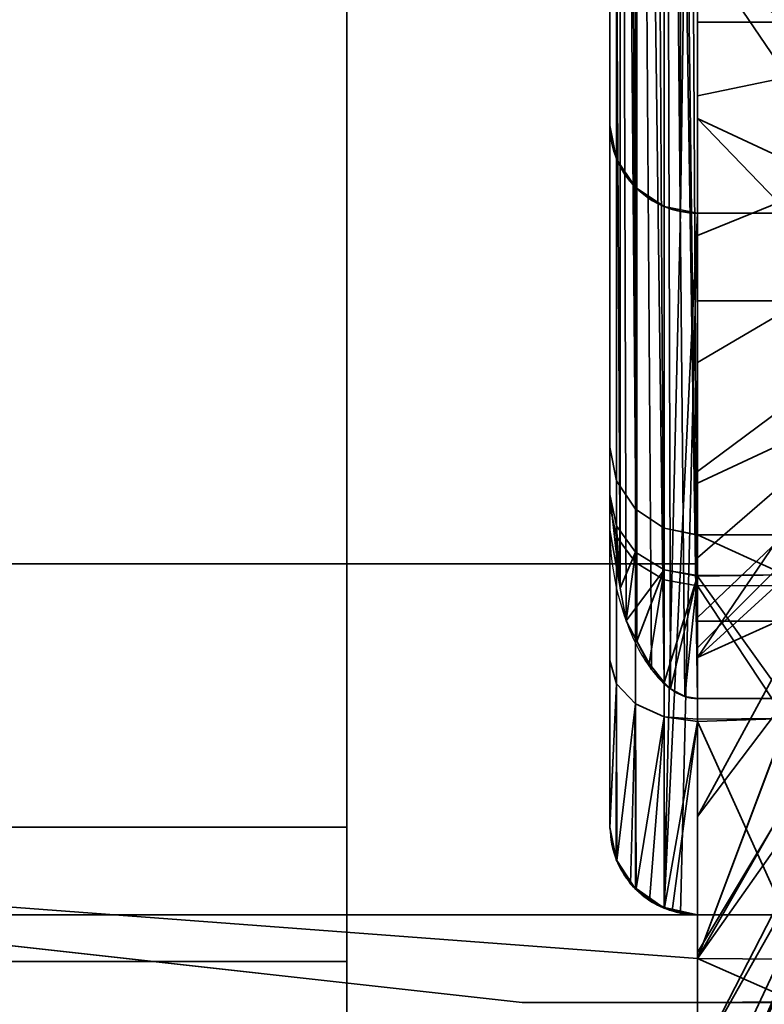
# Model space of a CAD drawing. Header units: millimetres. Extents: x -503 to 6703, y -110 to 193.
# Tile 975 of 1056: x 4033.14 to 4037.38, y -25.01 to -19.4. Entities that reach past the tile are written whole.
import ezdxf

# ---------------------------------------------------------------- set-up
doc = ezdxf.new("R2010")
doc.units = ezdxf.units.MM
doc.layers.add('152', color=7, linetype='Continuous', true_color=0xffffff)

# ---------------------------------------------------------------- blocks, each defined once
blk = doc.blocks.new('UG_SURFACE_306')
at = {"layer": '152', "color": 252, "linetype": 'Continuous', "lineweight": 35}
for points in [[(4037.0002, -24.75, 1091.75), (4037.0002, -9, 1091.75), (4037.0002, -17, 1067), (4037.0002, -24.5, 1067)], [(4037.0002, -16.0274, 1186.8235), (4037.0002, -15.1958, 1188.2639), (4037.0002, -9, 1192), (4037.0002, -22.5, 1147.5)], [(4037.0002, -9, 1192), (4037.0002, -14, 1144.0001), (4037.0002, -22.5, 1144.0001), (4037.0002, -22.5, 1147.5)], [(4037.0002, -9, 1091.75), (4037.0002, -22.5, 1116.5), (4037.0002, -22.5, 1120), (4037.0002, -14, 1120)], [(4037.0002, -9, 1091.75), (4037.0002, -24.75, 1091.75), (4037.0002, -24.75, 1116.5), (4037.0002, -22.5, 1116.5)], [(4027.5555, -22.5, 1120), (4037.0002, -14, 1120), (4037.0002, -22.5, 1120)], [(4037.0002, -14, 1144.0001), (4027.5555, -22.5, 1144.0001), (4037.0002, -22.5, 1144.0001)], [(4027.5555, -22.5, 1144.0001), (4037.0002, -14, 1144.0001), (4037.0002, -14, 1120), (4027.5555, -22.5, 1120)], [(4037.0002, -17.3731, 1185.8459), (4037.0002, -16.0274, 1186.8235), (4037.0002, -22.5, 1147.5)], [(4037.0002, -24.5, 1036.9999), (4017.0002, -24.5, 1036.9999), (4017.0002, -17, 1036.9999), (4037.0002, -17, 1036.9999)], [(4037.0002, -17, 1067), (4017.0002, -17, 1067), (4017.0002, -24.5, 1067), (4037.0002, -24.5, 1067)], [(4037.0002, -24.5, 1036.9999), (4037.0002, -17, 1036.9999), (4037.0002, -19.9604, 1016.8908), (4037.0002, -22.0396, 1016.8908)], [(4037.0002, -17, 1036.9999), (4037.0002, -18.0611, 1016.0451), (4037.0002, -19.9604, 1016.8908)], [(4038.0015, -19.4189, 1009.8238), (4038.0015, -18.9564, 1010.1599), (4037.0002, -17.2843, 1008.6544), (4037.0002, -18.9663, 1007.4322)], [(4037.0002, -19, 1185.5), (4037.0002, -17.3731, 1185.8459), (4037.0002, -22.5, 1147.5)], [(4037.0002, -18.0611, 1016.0451), (4038.0015, -19.3836, 1014.2248), (4038.0015, -19.9059, 1014.4573)], [(4038.0015, -19.9059, 1014.4573), (4038.0015, -20.4282, 1014.6899), (4037.0002, -19.9604, 1016.8908), (4037.0002, -18.0611, 1016.0451)], [(4038.4998, -18.4802, 981.9454), (4038.4998, -19.5198, 981.9454), (4037.0002, -19.8316, 983.4126), (4037.0002, -18.1684, 983.4126)], [(4038.4998, -18.4802, 1191.9453), (4038.4998, -19.5198, 1191.9453), (4037.0002, -19.8316, 1193.4125), (4037.0002, -18.1684, 1193.4125)], [(4037.0002, -21, 1007), (4037.0002, -18.9663, 1007.4322), (4037.0002, -18.1684, 983.4126), (4037.0002, -19.8316, 983.4126)], [(4037.0002, -18.1684, 1193.4125), (4037.0002, -19.8316, 1193.4125), (4037.0002, -22.8268, 1201.2388), (4037.0002, -19, 1202)], [(4037.0002, -18.9663, 1007.4322), (4038.0015, -19.8815, 1009.4877), (4038.0015, -19.4189, 1009.8238)], [(4037.0002, -18.9663, 1007.4322), (4037.0002, -21, 1007), (4038.0015, -21, 1009.25), (4038.0015, -20.4407, 1009.3689)], [(4038.0015, -20.4407, 1009.3689), (4038.0015, -19.8815, 1009.4877), (4037.0002, -18.9663, 1007.4322)], [(4037.0002, -22.8268, 1201.2388), (4040, -22.8268, 1201.2388), (4040, -19, 1202), (4037.0002, -19, 1202)], [(4037.0002, -19, 967), (4040, -19, 967), (4040, -22.8268, 967.7612), (4037.0002, -22.8268, 967.7612)], [(4038.4998, -20.0168, 977.2161), (4038.4998, -19, 977), (4037.0002, -19, 975.5), (4037.0002, -20.6269, 975.8458)], [(4038.4998, -20.0168, 1187.2162), (4038.4998, -19, 1187), (4037.0002, -19, 1185.5), (4037.0002, -20.6269, 1185.8459)], [(4037.0002, -19, 975.5), (4037.0002, -19, 967), (4037.0002, -22.8268, 967.7612)], [(4037.0002, -22.8268, 967.7612), (4037.0002, -24.75, 969.0462), (4037.0002, -20.6269, 975.8458), (4037.0002, -19, 975.5)], [(4037.0002, -22.5, 1147.5), (4037.0002, -24.75, 1147.5), (4037.0002, -20.6269, 1185.8459), (4037.0002, -19, 1185.5)], [(4038.4998, -19.5198, 981.9454), (4038.4998, -20.4695, 981.5226), (4037.0002, -21.3511, 982.7361), (4037.0002, -19.8316, 983.4126)], [(4038.4998, -19.5198, 1191.9453), (4038.4998, -20.4695, 1191.5226), (4037.0002, -21.3511, 1192.736), (4037.0002, -19.8316, 1193.4125)], [(4037.0002, -23.0337, 1007.4322), (4037.0002, -19.8316, 983.4126), (4037.0002, -21.3511, 982.7361)], [(4037.0002, -19.8316, 983.4126), (4037.0002, -23.0337, 1007.4322), (4037.0002, -21, 1007)], [(4037.0002, -19.8316, 1193.4125), (4037.0002, -21.3511, 1192.736), (4037.0002, -24.75, 1199.9538), (4037.0002, -22.8268, 1201.2388)], [(4037.0002, -19.9604, 1016.8908), (4038.0015, -20.4282, 1014.6899), (4038.0015, -21, 1014.6899)], [(4038.0015, -21, 1014.6899), (4038.0015, -21.5718, 1014.6899), (4037.0002, -22.0396, 1016.8908), (4037.0002, -19.9604, 1016.8908)], [(4038.4998, -20.8579, 977.8272), (4038.4998, -20.0168, 977.2161), (4037.0002, -20.6269, 975.8458), (4037.0002, -21.9726, 976.8234)], [(4038.4998, -20.8579, 1187.8272), (4038.4998, -20.0168, 1187.2162), (4037.0002, -20.6269, 1185.8459), (4037.0002, -21.9726, 1186.8235)], [(4038.4998, -20.4695, 981.5226), (4038.4998, -21.1651, 980.75), (4037.0002, -22.4641, 981.5), (4037.0002, -21.3511, 982.7361)], [(4038.4998, -20.4695, 1191.5226), (4038.4998, -21.1651, 1190.75), (4037.0002, -22.4641, 1191.4999), (4037.0002, -21.3511, 1192.736)], [(4037.0002, -24.75, 969.0462), (4037.0002, -21.9726, 976.8234), (4037.0002, -20.6269, 975.8458)], [(4037.0002, -24.75, 1147.5), (4037.0002, -21.9726, 1186.8235), (4037.0002, -20.6269, 1185.8459)], [(4038.4998, -21.3776, 978.7275), (4038.4998, -20.8579, 977.8272), (4037.0002, -21.9726, 976.8234), (4037.0002, -22.8042, 978.2639)], [(4038.4998, -21.3776, 1188.7275), (4038.4998, -20.8579, 1187.8272), (4037.0002, -21.9726, 1186.8235), (4037.0002, -22.8042, 1188.2639)], [(4038.0015, -21.5593, 1009.3689), (4038.0015, -21, 1009.25), (4037.0002, -21, 1007), (4037.0002, -23.0337, 1007.4322)], [(4038.4998, -21.1651, 980.75), (4038.4998, -21.4863, 979.7613), (4037.0002, -22.9781, 979.9181), (4037.0002, -22.4641, 981.5)], [(4038.4998, -21.1651, 1190.75), (4038.4998, -21.4863, 1189.7613), (4037.0002, -22.9781, 1189.9182), (4037.0002, -22.4641, 1191.4999)], [(4037.0002, -21.3511, 982.7361), (4037.0002, -22.4641, 981.5), (4037.0002, -23.0337, 1007.4322)], [(4037.0002, -24.75, 1199.9538), (4037.0002, -21.3511, 1192.736), (4037.0002, -22.4641, 1191.4999)], [(4038.4998, -21.4863, 979.7613), (4038.4998, -21.3776, 978.7275), (4037.0002, -22.8042, 978.2639), (4037.0002, -22.9781, 979.9181)], [(4038.4998, -21.4863, 1189.7613), (4038.4998, -21.3776, 1188.7275), (4037.0002, -22.8042, 1188.2639), (4037.0002, -22.9781, 1189.9182)], [(4037.0002, -23.0337, 1007.4322), (4038.0015, -22.1185, 1009.4877), (4038.0015, -21.5593, 1009.3689)], [(4037.0002, -23.9389, 1016.0451), (4037.0002, -22.0396, 1016.8908), (4038.0015, -21.5718, 1014.6899), (4038.0015, -22.0941, 1014.4573)], [(4037.0002, -22.8042, 978.2639), (4037.0002, -21.9726, 976.8234), (4037.0002, -24.75, 969.0462)], [(4037.0002, -24.75, 1147.5), (4037.0002, -22.8042, 1188.2639), (4037.0002, -21.9726, 1186.8235)], [(4037.0002, -22.0396, 1016.8908), (4037.0002, -23.9389, 1016.0451), (4037.0002, -24.5, 1036.9999)], [(4038.0015, -22.0941, 1014.4573), (4038.0015, -22.6164, 1014.2248), (4037.0002, -23.9389, 1016.0451)], [(4038.0015, -22.5811, 1009.8238), (4038.0015, -22.1185, 1009.4877), (4037.0002, -23.0337, 1007.4322)], [(4027.5555, -22.5, 1116.5), (4037.0002, -22.5, 1116.5), (4037.0002, -24.75, 1116.5), (4027, -24, 1116.5)], [(4027, -24, 1147.5), (4037.0002, -24.75, 1147.5), (4037.0002, -22.5, 1147.5), (4027.5555, -22.5, 1147.5)], [(4027.5555, -22.5, 1116.5), (4027.5555, -22.5, 1120), (4037.0002, -22.5, 1120), (4037.0002, -22.5, 1116.5)], [(4027.5555, -22.5, 1144.0001), (4027.5555, -22.5, 1147.5), (4037.0002, -22.5, 1147.5), (4037.0002, -22.5, 1144.0001)], [(4037.0002, -22.4641, 981.5), (4037.0002, -22.9781, 979.9181), (4037.0002, -23.0337, 1007.4322)], [(4037.0002, -22.4641, 1191.4999), (4037.0002, -22.9781, 1189.9182), (4037.0002, -24.75, 1199.9538)], [(4037.0002, -23.0337, 1007.4322), (4037.0002, -24.7157, 1008.6544), (4038.0015, -23.0436, 1010.1599), (4038.0015, -22.5811, 1009.8238)], [(4037.0002, -24.75, 1015.1443), (4037.0002, -23.9389, 1016.0451), (4038.0015, -22.6164, 1014.2248), (4038.0015, -22.999, 1013.7999)], [(4037.0002, -22.9781, 979.9181), (4037.0002, -22.8042, 978.2639), (4037.0002, -24.75, 969.0462)], [(4037.0002, -22.9781, 1189.9182), (4037.0002, -22.8042, 1188.2639), (4037.0002, -24.75, 1147.5), (4037.0002, -24.75, 1199.9538)], [(4040, -26.0711, 1199.071), (4040, -22.8268, 1201.2388), (4037.0002, -22.8268, 1201.2388), (4037.0002, -24.75, 1199.9538)], [(4037.0002, -24.75, 969.0462), (4037.0002, -22.8268, 967.7612), (4040, -22.8268, 967.7612), (4040, -26.0711, 969.9289)], [(4037.0002, -24.75, 969.0462), (4037.0002, -23.0337, 1007.4322), (4037.0002, -22.9781, 979.9181)], [(4038.0015, -22.999, 1013.7999), (4038.0015, -23.3816, 1013.375), (4037.0002, -25.3301, 1014.5), (4037.0002, -24.75, 1015.1443)], [(4037.0002, -24.7157, 1008.6544), (4037.0002, -23.0337, 1007.4322), (4037.0002, -24.75, 969.0462)], [(4038.0015, -23.3295, 1010.655), (4038.0015, -23.0436, 1010.1599), (4037.0002, -24.7157, 1008.6544), (4037.0002, -24.75, 1008.7137)], [(4037.0002, -24.75, 1008.7137), (4037.0002, -25.7553, 1010.4549), (4038.0015, -23.6154, 1011.1502), (4038.0015, -23.3295, 1010.655)], [(4037.0002, -25.3301, 1014.5), (4038.0015, -23.3816, 1013.375), (4038.0015, -23.5583, 1012.8312)], [(4038.0015, -23.5583, 1012.8312), (4038.0015, -23.7349, 1012.2875), (4037.0002, -25.9726, 1012.5227), (4037.0002, -25.3301, 1014.5)], [(4038.0015, -23.6752, 1011.7189), (4038.0015, -23.6154, 1011.1502), (4037.0002, -25.7553, 1010.4549), (4037.0002, -25.9726, 1012.5227)], [(4037.0002, -25.9726, 1012.5227), (4038.0015, -23.7349, 1012.2875), (4038.0015, -23.6752, 1011.7189)], [(4037.0002, -23.9389, 1016.0451), (4037.0002, -24.75, 1015.1443), (4037.0002, -24.5, 1036.9999)], [(4037.0002, -24.75, 1116.5), (4037.0002, -25, 1116.5), (4035.9998, -25, 1116.5), (4027, -24, 1116.5)], [(4027, -24, 1147.5), (4035.9998, -25, 1147.5), (4037.0002, -25, 1147.5), (4037.0002, -24.75, 1147.5)], [(4035.9998, -25, 1116.5), (4035.9998, -25, 1147.5), (4027, -24, 1147.5), (4027, -24, 1116.5)], [(4037.0002, -24.5, 1067), (4017.0002, -24.5, 1067), (4017.0002, -24.5, 1036.9999), (4037.0002, -24.5, 1036.9999)], [(4037.0002, -24.75, 1015.1443), (4037.0002, -24.75, 1091.75), (4037.0002, -24.5, 1067), (4037.0002, -24.5, 1036.9999)], [(4037.0002, -24.75, 969.0462), (4037.0002, -24.75, 1008.7137), (4037.0002, -24.7157, 1008.6544)], [(4037.0002, -24.75, 1199.9538), (4037.0002, -26.0711, 1199.071), (4040, -26.0711, 1199.071)], [(4040, -26.0711, 969.9289), (4037.0002, -26.0711, 969.9289), (4037.0002, -24.75, 969.0462)], [(4037.0002, -29, 1091.75), (4037.0002, -24.75, 1091.75), (4037.0002, -24.75, 1015.1443), (4037.0002, -25.3301, 1014.5)], [(4037.0002, -24.75, 969.0462), (4037.0002, -26.0711, 969.9289), (4037.0002, -28.2388, 973.1731), (4037.0002, -29, 977)], [(4037.0002, -24.75, 1199.9538), (4037.0002, -24.75, 1147.5), (4037.0002, -25, 1147.5), (4037.0002, -29, 1192)], [(4037.0002, -29, 1192), (4037.0002, -28.2388, 1195.8269), (4037.0002, -26.0711, 1199.071), (4037.0002, -24.75, 1199.9538)], [(4037.0002, -25, 1116.5), (4037.0002, -24.75, 1116.5), (4037.0002, -24.75, 1091.75), (4037.0002, -29, 1091.75)], [(4037.0002, -29, 977), (4037.0002, -25.7553, 1010.4549), (4037.0002, -24.75, 1008.7137), (4037.0002, -24.75, 969.0462)], [(4035.9998, -25, 1147.5), (4035.9998, -25, 1116.5), (4037.0002, -25, 1116.5), (4037.0002, -25, 1147.5)], [(4037.0002, -29, 1091.75), (4037.0002, -29, 1192), (4037.0002, -25, 1147.5), (4037.0002, -25, 1116.5)]]:
    blk.add_3dface(points, dxfattribs=at)
blk = doc.blocks.new('UG_SURFACE_313')
at = {"layer": '152', "color": 254, "linetype": 'Continuous', "lineweight": 35}
for points in [[(4036.9263, -10.7449, 30.4946), (4036.8447, -10.7884, 30.4753), (4037.0002, -23.2676, 30.5)], [(4037.0002, -23.2676, 30.5), (4037.0002, -10.7324, 30.5), (4036.9263, -10.7449, 30.4946)], [(4037.0002, -10.7324, 30.5), (4037.0002, -23.2676, 30.5), (4037.4999, -23.2676, 30.5), (4037.4999, -10.7324, 30.5)], [(4036.8099, -23.1761, 30.4591), (4036.8099, -10.8239, 30.4591), (4036.7374, -10.8979, 30.4254)], [(4036.8447, -10.7884, 30.4753), (4036.8099, -10.8239, 30.4592), (4037.0002, -23.2676, 30.5)], [(4036.8099, -10.8239, 30.4592), (4036.8447, -23.2116, 30.4753), (4036.9263, -23.2551, 30.4946)], [(4036.8099, -10.8239, 30.4592), (4036.8099, -23.1761, 30.4592), (4036.8447, -23.2116, 30.4753)], [(4036.8099, -10.8239, 30.4592), (4036.8099, -10.8239, 30.4591), (4036.8099, -23.1761, 30.4591), (4036.8099, -23.1761, 30.4592)], [(4036.9263, -23.2551, 30.4946), (4037.0002, -23.2676, 30.5), (4036.8099, -10.8239, 30.4592)], [(4036.7374, -10.8979, 30.4254), (4036.6535, -11.0587, 30.347), (4036.8099, -23.1761, 30.4591)], [(4036.5, -14, 24), (4036.5, -20, 24), (4036.5, -11.833, 26.5214), (4036.5, -10.9495, 25.2469)], [(4036.6535, -11.0587, 30.347), (4036.653, -11.0595, 30.3466), (4036.653, -22.9405, 30.3466), (4036.7374, -23.1021, 30.4254)], [(4036.7374, -23.1021, 30.4254), (4036.8099, -23.1761, 30.4591), (4036.6535, -11.0587, 30.347)], [(4036.653, -22.9405, 30.3466), (4036.653, -11.0595, 30.3466), (4036.5925, -11.1755, 30.29)], [(4036.5925, -11.1755, 30.29), (4036.5591, -11.3623, 30.1861), (4036.653, -22.9405, 30.3466)], [(4036.5586, -22.6343, 30.1843), (4036.5586, -11.3657, 30.1843), (4036.5, -11.6928, 30.0024)], [(4036.5591, -11.3623, 30.1861), (4036.5586, -11.3657, 30.1843), (4036.5586, -22.6343, 30.1843), (4036.5591, -22.6377, 30.1861)], [(4036.5591, -11.3623, 30.1861), (4036.5591, -22.6377, 30.1861), (4036.5925, -22.8245, 30.29)], [(4036.5925, -22.8245, 30.29), (4036.653, -22.9405, 30.3466), (4036.5591, -11.3623, 30.1861)], [(4036.5, -11.6928, 30.0024), (4036.5, -11.6969, 30), (4036.5, -22.3031, 30), (4036.5, -22.3072, 30.0024)], [(4036.5, -22.3072, 30.0024), (4036.5586, -22.6343, 30.1843), (4036.5, -11.6928, 30.0024)], [(4036.5, -20, 24), (4036.5, -11.6969, 30), (4036.5, -11.8967, 29.5634)], [(4036.5, -11.6969, 30), (4036.5, -21.8346, 28.0361), (4036.5, -22.1033, 29.5634)], [(4036.5, -22.167, 26.5214), (4036.5, -21.8346, 28.0361), (4036.5, -11.6969, 30), (4036.5, -20, 24)], [(4036.5, -22.1033, 29.5634), (4036.5, -22.3031, 30), (4036.5, -11.6969, 30)], [(4036.5, -20, 24), (4036.5, -12.1654, 28.0361), (4036.5, -11.833, 26.5214)], [(4036.5, -11.8967, 29.5634), (4036.5, -12.1654, 28.0361), (4036.5, -20, 24)], [(4036.9024, -20.4904, 12.5096), (4036.8085, -20.4619, 12.5381), (4036.8085, -13.5381, 12.5381), (4036.9024, -13.5096, 12.5096)], [(4037.0002, -13.5, 12.5), (4037.0002, -20.5, 12.5), (4036.9024, -20.4904, 12.5096)], [(4036.9024, -13.5096, 12.5096), (4037.0002, -13.5, 12.5), (4036.9024, -20.4904, 12.5096)], [(4037.0002, -20.5, 12.5), (4037.0002, -13.5, 12.5), (4037.4999, -13.5, 12.5), (4037.4999, -20.5, 12.5)], [(4036.8085, -13.5381, 12.5381), (4036.8085, -20.4619, 12.5381), (4036.6464, -20.3536, 12.6464), (4036.6464, -13.6464, 12.6464)], [(4036.6464, -13.6464, 12.6464), (4036.6464, -20.3536, 12.6464), (4036.5381, -20.1913, 12.8087), (4036.5381, -13.8087, 12.8087)], [(4036.5381, -13.8087, 12.8087), (4036.5381, -20.1913, 12.8087), (4036.5, -20, 13), (4036.5, -14, 13)], [(4036.5, -14, 24), (4036.5, -14, 13), (4036.5, -20, 13), (4036.5, -20, 24)], [(4036.5, -24, 24), (4036.5, -20, 24), (4036.5381, -20.1913, 23.8087), (4036.5381, -24.1913, 23.8087)], [(4036.5, -20, 24), (4036.5, -20, 13), (4036.5381, -20.1913, 12.8087), (4036.5381, -20.1913, 23.8087)], [(4036.5, -20, 24), (4036.5, -24, 24), (4036.5, -24, 24.565), (4036.5, -23.0505, 25.2469)], [(4036.5, -23.0505, 25.2469), (4036.5, -22.167, 26.5214), (4036.5, -20, 24)], [(4036.5381, -24.1913, 23.8087), (4036.5381, -20.1913, 23.8087), (4036.6464, -20.3536, 23.6464), (4036.6464, -24.3536, 23.6464)], [(4036.5381, -20.1913, 23.8087), (4036.5381, -20.1913, 12.8087), (4036.6464, -20.3536, 12.6464), (4036.6464, -20.3536, 23.6464)], [(4036.6464, -24.3536, 23.6464), (4036.6464, -20.3536, 23.6464), (4036.8085, -20.4619, 23.5381), (4036.8085, -24.4619, 23.5381)], [(4036.6464, -20.3536, 23.6464), (4036.6464, -20.3536, 12.6464), (4036.8085, -20.4619, 12.5381), (4036.8085, -20.4619, 23.5381)], [(4036.8085, -24.4619, 23.5381), (4036.8085, -20.4619, 23.5381), (4036.9024, -20.4904, 23.5096)], [(4037.0002, -20.5, 23.5), (4036.9024, -20.4904, 23.5096), (4036.8085, -20.4619, 12.5381)], [(4036.8085, -20.4619, 12.5381), (4036.9024, -20.4904, 12.5096), (4037.0002, -20.5, 23.5)], [(4036.9024, -20.4904, 23.5096), (4036.8085, -20.4619, 23.5381), (4036.8085, -20.4619, 12.5381)], [(4036.8085, -24.4619, 23.5381), (4036.9024, -20.4904, 23.5096), (4037.0002, -20.5, 23.5)], [(4037.0002, -20.5, 23.5), (4036.9024, -24.4904, 23.5096), (4036.8085, -24.4619, 23.5381)], [(4036.9024, -20.4904, 12.5096), (4037.0002, -20.5, 12.5), (4037.0002, -20.5, 23.5)], [(4037.0002, -20.5, 23.5), (4037.0002, -24.5, 23.5), (4036.9024, -24.4904, 23.5096)], [(4037.0002, -24.5, 23.5), (4037.0002, -20.5, 23.5), (4037.4999, -20.5, 23.5), (4037.4999, -24.5, 23.5)], [(4037.0002, -20.5, 23.5), (4037.0002, -20.5, 12.5), (4037.4999, -20.5, 12.5), (4037.4999, -20.5, 23.5)], [(4036.5, -22.1033, 29.5634), (4036.5, -21.8346, 28.0361), (4036.5381, -22.0259, 28.0401), (4036.5381, -22.2817, 29.4944)], [(4036.5, -21.8346, 28.0361), (4036.5, -22.167, 26.5214), (4036.5381, -22.3424, 26.5979), (4036.5381, -22.0259, 28.0401)], [(4036.5381, -22.2817, 29.4944), (4036.5381, -22.0259, 28.0401), (4036.6464, -22.1881, 28.0435), (4036.6464, -22.433, 29.4358)], [(4036.5381, -22.0259, 28.0401), (4036.5381, -22.3424, 26.5979), (4036.6464, -22.4911, 26.6627), (4036.6464, -22.1881, 28.0435)], [(4036.5, -22.1033, 29.5634), (4036.5586, -22.6343, 30.1843), (4036.5, -22.3072, 30.0024)], [(4036.5586, -22.6343, 30.1843), (4036.5, -22.1033, 29.5634), (4036.5381, -22.2817, 29.4944)], [(4036.5, -22.3072, 30.0024), (4036.5, -22.3031, 30), (4036.5, -22.1033, 29.5634)], [(4036.5, -22.167, 26.5214), (4036.5, -23.0505, 25.2469), (4036.5381, -23.1836, 25.3844), (4036.5381, -22.3424, 26.5979)], [(4036.6464, -22.433, 29.4358), (4036.6464, -22.1881, 28.0435), (4036.8085, -22.2964, 28.0458), (4036.8085, -22.5341, 29.3967)], [(4036.6464, -22.1881, 28.0435), (4036.6464, -22.4911, 26.6627), (4036.8085, -22.5904, 26.706), (4036.8085, -22.2964, 28.0458)], [(4036.5381, -22.2817, 29.4944), (4036.5591, -22.6377, 30.1861), (4036.5586, -22.6343, 30.1843)], [(4036.5591, -22.6377, 30.1861), (4036.5381, -22.2817, 29.4944), (4036.6464, -22.433, 29.4358)], [(4037.0002, -22.6236, 26.729), (4037.0002, -22.3362, 28.0388), (4036.8085, -22.2964, 28.0458), (4036.8085, -22.5904, 26.706)], [(4036.8085, -22.5341, 29.3967), (4036.8085, -22.2964, 28.0458), (4037.0002, -22.3345, 28.0466), (4037.0002, -22.5654, 29.3595)], [(4037.0002, -22.3362, 28.0388), (4037.0002, -22.3345, 28.0466), (4036.8085, -22.2964, 28.0458)], [(4037.4999, -22.5609, 29.3603), (4037.0002, -22.5654, 29.3595), (4037.0002, -22.3345, 28.0466)], [(4037.0002, -22.3345, 28.0466), (4037.4999, -22.3347, 28.0385), (4037.4999, -22.5609, 29.3603)], [(4037.0002, -22.3345, 28.0466), (4037.0002, -22.3362, 28.0388), (4037.4999, -22.3347, 28.0385)], [(4037.4999, -22.3347, 28.0385), (4037.0002, -22.3362, 28.0388), (4037.0002, -22.6236, 26.729), (4037.4999, -22.6221, 26.7286)], [(4036.5381, -22.3424, 26.5979), (4036.5381, -23.1836, 25.3844), (4036.6464, -23.2965, 25.5009), (4036.6464, -22.4911, 26.6627)], [(4036.6464, -22.433, 29.4358), (4036.5925, -22.8245, 30.29), (4036.5591, -22.6377, 30.1861)], [(4036.5925, -22.8245, 30.29), (4036.6464, -22.433, 29.4358), (4036.8085, -22.5341, 29.3967)], [(4036.6464, -22.4911, 26.6627), (4036.6464, -23.2965, 25.5009), (4036.8085, -23.3719, 25.5787), (4036.8085, -22.5904, 26.706)], [(4036.8085, -22.5341, 29.3967), (4036.653, -22.9405, 30.3466), (4036.5925, -22.8245, 30.29)], [(4036.8085, -22.5341, 29.3967), (4036.7231, -23.0671, 30.3979), (4036.653, -22.9405, 30.3466)], [(4036.8085, -22.5341, 29.3967), (4036.8099, -23.1761, 30.4592), (4036.8099, -23.1761, 30.4591), (4036.7231, -23.0671, 30.3979)], [(4036.8099, -23.1761, 30.4592), (4036.8085, -22.5341, 29.3967), (4037.0002, -22.5696, 29.383)], [(4037.0002, -22.5654, 29.3595), (4037.0002, -22.5696, 29.383), (4036.8085, -22.5341, 29.3967)], [(4037.0002, -22.5696, 29.383), (4037.4999, -22.5609, 29.3603), (4037.4999, -23.2676, 30.5)], [(4037.0002, -22.5696, 29.383), (4037.0002, -22.5654, 29.3595), (4037.4999, -22.5609, 29.3603)], [(4036.8085, -22.5904, 26.706), (4037.0002, -22.6253, 26.7212), (4037.0002, -22.6236, 26.729)], [(4037.0002, -23.3848, 25.6257), (4037.0002, -22.6253, 26.7212), (4036.8085, -22.5904, 26.706), (4036.8085, -23.3719, 25.5787)], [(4037.0002, -22.5696, 29.383), (4036.8447, -23.2116, 30.4753), (4036.8099, -23.1761, 30.4592)], [(4036.9263, -23.2551, 30.4946), (4036.8447, -23.2116, 30.4753), (4037.0002, -22.5696, 29.383)], [(4037.0002, -22.5696, 29.383), (4037.0002, -23.2676, 30.5), (4036.9263, -23.2551, 30.4946)], [(4037.4999, -23.2676, 30.5), (4037.0002, -23.2676, 30.5), (4037.0002, -22.5696, 29.383)], [(4037.4999, -23.381, 25.623), (4037.4999, -22.6221, 26.7286), (4037.0002, -22.6253, 26.7212)], [(4037.4999, -22.6221, 26.7286), (4037.0002, -22.6236, 26.729), (4037.0002, -22.6253, 26.7212)], [(4037.0002, -22.6253, 26.7212), (4037.0002, -23.3848, 25.6257), (4037.4999, -23.381, 25.623)], [(4036.7374, -23.1021, 30.4254), (4036.653, -22.9405, 30.3466), (4036.7231, -23.0671, 30.3979)], [(4036.5381, -23.1836, 25.3844), (4036.5, -23.0505, 25.2469), (4036.5, -24, 24.565)], [(4036.7231, -23.0671, 30.3979), (4036.8099, -23.1761, 30.4591), (4036.7374, -23.1021, 30.4254)], [(4036.5381, -23.1836, 25.3844), (4036.5, -24.0041, 24.5674), (4036.5357, -24.1851, 24.6796)], [(4036.5, -24, 24.565), (4036.5, -24.0041, 24.5674), (4036.5381, -23.1836, 25.3844)], [(4036.5357, -24.1851, 24.6796), (4036.5391, -24.1908, 24.6833), (4036.5381, -23.1836, 25.3844)], [(4036.6464, -23.2965, 25.5009), (4036.5381, -23.1836, 25.3844), (4036.5391, -24.1908, 24.6833)], [(4036.5391, -24.1908, 24.6833), (4036.5391, -24.1908, 24.6833), (4036.5381, -23.1836, 25.3844)], [(4036.5391, -24.1908, 24.6833), (4036.6178, -24.3226, 24.7673), (4036.6464, -23.2965, 25.5009)], [(4036.6178, -24.3226, 24.7673), (4036.6492, -24.3503, 24.7854), (4036.6464, -23.2965, 25.5009)], [(4036.8085, -23.3719, 25.5787), (4036.6464, -23.2965, 25.5009), (4036.6492, -24.3504, 24.7854)], [(4036.6492, -24.3503, 24.7854), (4036.6492, -24.3504, 24.7854), (4036.6464, -23.2965, 25.5009)], [(4036.6492, -24.3504, 24.7854), (4036.726, -24.4183, 24.8297), (4036.8085, -23.3719, 25.5787)], [(4036.726, -24.4183, 24.8297), (4036.8104, -24.4578, 24.8559), (4036.8085, -23.3719, 25.5787)], [(4036.8085, -23.3719, 25.5787), (4037.0002, -23.3984, 25.6061), (4037.0002, -23.3848, 25.6257)], [(4037.0002, -23.3984, 25.6061), (4036.8085, -23.3719, 25.5787), (4036.8104, -24.4578, 24.8559)], [(4036.8104, -24.4578, 24.8559), (4036.8104, -24.4578, 24.8559), (4036.8085, -23.3719, 25.5787)], [(4036.8104, -24.4578, 24.8559), (4036.8547, -24.4784, 24.8695), (4037.0002, -23.3984, 25.6061)], [(4036.8547, -24.4784, 24.8695), (4037.0002, -24.5, 24.884), (4037.0002, -23.3984, 25.6061)], [(4037.4999, -24.5, 24.884), (4037.4999, -23.381, 25.623), (4037.0002, -23.3984, 25.6061)], [(4037.4999, -23.381, 25.623), (4037.0002, -23.3848, 25.6257), (4037.0002, -23.3984, 25.6061)], [(4037.0002, -23.3984, 25.6061), (4037.0002, -24.5, 24.884), (4037.4999, -24.5, 24.884)], [(4036.5, -24.0041, 24.5674), (4036.5, -24, 24.565), (4036.5, -24, 24)], [(4036.5, -24, 24), (4036.5381, -24.1913, 23.8087), (4036.5, -24.0041, 24.5674)], [(4036.5357, -24.1851, 24.6796), (4036.5, -24.0041, 24.5674), (4036.5381, -24.1913, 23.8087)], [(4036.5381, -24.1913, 23.8087), (4036.5391, -24.1908, 24.6833), (4036.5357, -24.1851, 24.6796)], [(4036.5391, -24.1908, 24.6833), (4036.5391, -24.1908, 24.6833), (4036.5381, -24.1913, 23.8087), (4036.6464, -24.3536, 23.6464)], [(4036.6178, -24.3226, 24.7673), (4036.5391, -24.1908, 24.6833), (4036.6464, -24.3536, 23.6464)], [(4036.6464, -24.3536, 23.6464), (4036.6492, -24.3503, 24.7854), (4036.6178, -24.3226, 24.7673)], [(4036.6492, -24.3504, 24.7854), (4036.6492, -24.3503, 24.7854), (4036.6464, -24.3536, 23.6464), (4036.8085, -24.4619, 23.5381)], [(4036.726, -24.4183, 24.8297), (4036.6492, -24.3504, 24.7854), (4036.8085, -24.4619, 23.5381)], [(4036.8085, -24.4619, 23.5381), (4036.8104, -24.4578, 24.8559), (4036.726, -24.4183, 24.8297)], [(4036.8104, -24.4578, 24.8559), (4036.8104, -24.4578, 24.8559), (4036.8085, -24.4619, 23.5381), (4036.9024, -24.4904, 23.5096)], [(4036.8547, -24.4784, 24.8695), (4036.8104, -24.4578, 24.8559), (4037.0002, -24.5, 23.5)], [(4036.9024, -24.4904, 23.5096), (4037.0002, -24.5, 23.5), (4036.8104, -24.4578, 24.8559)], [(4037.0002, -24.5, 23.5), (4037.0002, -24.5, 24.884), (4036.8547, -24.4784, 24.8695)], [(4037.0002, -24.5, 24.884), (4037.0002, -24.5, 23.5), (4037.4999, -24.5, 23.5), (4037.4999, -24.5, 24.884)]]:
    blk.add_3dface(points, dxfattribs=at)
blk = doc.blocks.new('UG_SURFACE_341')
at = {"layer": '152', "color": 35, "linetype": 'Continuous', "lineweight": 35}
for points in [[(4037.0002, -24.75, 1027), (4037.0002, 0, 1027), (4037.0002, -18.0611, 1016.0451), (4037.0002, -19.9604, 1016.8908)], [(4037.0002, 0, 1027), (4037.0002, -24.75, 1027), (4037.0002, -24.5, 1036.9999), (4037.0002, -17, 1036.9999)], [(4037.0002, -16.0274, 1186.8235), (4037.0002, -15.1958, 1188.2639), (4037.0002, -9, 1192), (4037.0002, -22.5, 1147.5)], [(4037.0002, -9, 1192), (4037.0002, -14, 1144.0001), (4037.0002, -22.5, 1144.0001), (4037.0002, -22.5, 1147.5)], [(4027.5555, -22.5, 1120), (4037.0002, -14, 1120), (4037.0002, -22.5, 1120)], [(4037.0002, -14, 1144.0001), (4027.5555, -22.5, 1144.0001), (4037.0002, -22.5, 1144.0001)], [(4027.5555, -22.5, 1144.0001), (4037.0002, -14, 1144.0001), (4037.0002, -14, 1120), (4027.5555, -22.5, 1120)], [(4037.0002, -17, 1067), (4037.0002, -22.5, 1116.5), (4037.0002, -22.5, 1120), (4037.0002, -14, 1120)], [(4037.0002, -15.4591, 967.6479), (4039, -15.4591, 967.6479), (4039, -19.41, 967.0084), (4037.0002, -19.41, 967.0084)], [(4037.0002, -19.41, 1201.9916), (4039, -19.41, 1201.9916), (4039, -15.4591, 1201.3521), (4037.0002, -15.4591, 1201.3521)], [(4037.0002, -19, 975.5), (4037.0002, -17.3731, 975.8458), (4037.0002, -15.4591, 967.6479), (4037.0002, -19.41, 967.0084)], [(4037.0002, -19.41, 1201.9916), (4037.0002, -15.4591, 1201.3521), (4037.0002, -18.1684, 1193.4125), (4037.0002, -19.8316, 1193.4125)], [(4037.0002, -17.3731, 1185.8459), (4037.0002, -16.0274, 1186.8235), (4037.0002, -22.5, 1147.5)], [(4037.0002, -24.5, 1036.9999), (4017.0002, -24.5, 1036.9999), (4017.0002, -17, 1036.9999), (4037.0002, -17, 1036.9999)], [(4037.0002, -17, 1067), (4017.0002, -17, 1067), (4017.0002, -24.5, 1067), (4037.0002, -24.5, 1067)], [(4037.0002, -24.75, 1116.5), (4037.0002, -22.5, 1116.5), (4037.0002, -17, 1067), (4037.0002, -24.5, 1067)], [(4038.0015, -19.4189, 1009.8238), (4038.0015, -18.9564, 1010.1599), (4037.0002, -17.2843, 1008.6544), (4037.0002, -18.9663, 1007.4322)], [(4037.0002, -19, 1185.5), (4037.0002, -17.3731, 1185.8459), (4037.0002, -22.5, 1147.5)], [(4037.0002, -18.0611, 1016.0451), (4038.0015, -19.3836, 1014.2248), (4038.0015, -19.9059, 1014.4573)], [(4038.0015, -19.9059, 1014.4573), (4038.0015, -20.4282, 1014.6899), (4037.0002, -19.9604, 1016.8908), (4037.0002, -18.0611, 1016.0451)], [(4037.0002, -18.1684, 983.4126), (4037.0002, -19.8316, 983.4126), (4037.0002, -24.75, 1008.7137), (4037.0002, -24.7157, 1008.6544)], [(4037.0002, -24.7157, 1008.6544), (4037.0002, -23.0337, 1007.4322), (4037.0002, -18.1684, 983.4126)], [(4037.0002, -18.1684, 983.4126), (4037.0002, -23.0337, 1007.4322), (4037.0002, -21, 1007)], [(4037.0002, -21, 1007), (4037.0002, -18.9663, 1007.4322), (4037.0002, -18.1684, 983.4126)], [(4038.4998, -18.4802, 981.9454), (4038.4998, -19.5198, 981.9454), (4037.0002, -19.8316, 983.4126), (4037.0002, -18.1684, 983.4126)], [(4038.4998, -18.4802, 1191.9453), (4038.4998, -19.5198, 1191.9453), (4037.0002, -19.8316, 1193.4125), (4037.0002, -18.1684, 1193.4125)], [(4037.0002, -18.9663, 1007.4322), (4038.0015, -19.8815, 1009.4877), (4038.0015, -19.4189, 1009.8238)], [(4037.0002, -18.9663, 1007.4322), (4037.0002, -21, 1007), (4038.0015, -21, 1009.25), (4038.0015, -20.4407, 1009.3689)], [(4038.0015, -20.4407, 1009.3689), (4038.0015, -19.8815, 1009.4877), (4037.0002, -18.9663, 1007.4322)], [(4037.0002, -19.41, 967.0084), (4037.0002, -20.6269, 975.8458), (4037.0002, -19, 975.5)], [(4037.0002, -22.5, 1147.5), (4037.0002, -24.75, 1147.5), (4037.0002, -20.6269, 1185.8459), (4037.0002, -19, 1185.5)], [(4038.4998, -20.0168, 977.2161), (4038.4998, -19, 977), (4037.0002, -19, 975.5), (4037.0002, -20.6269, 975.8458)], [(4038.4998, -20.0168, 1187.2162), (4038.4998, -19, 1187), (4037.0002, -19, 1185.5), (4037.0002, -20.6269, 1185.8459)], [(4962.9998, -30, 2017), (4962.9998, -19.41, 2017), (4037.0002, -19.41, 2017), (4037.0002, -24.75, 2017)], [(4039, -19.41, 30.5), (4961, -19.41, 30.5), (4037.0002, -25, 30.5), (4037.0002, -24.75, 30.5)], [(4037.0002, -24.75, 30.5), (4037.0002, -19.41, 30.5), (4039, -19.41, 30.5)], [(4961, -19.41, 30.5), (4962.9998, -19.41, 30.5), (4962.9998, -25, 30.5), (4037.0002, -25, 30.5)], [(4039, -19.41, 967.0084), (4039, -19.41, 30.5), (4037.0002, -19.41, 30.5), (4037.0002, -19.41, 967.0084)], [(4037.0002, -19.41, 2017), (4962.9998, -19.41, 2017), (4961, -19.41, 2015.0001), (4039, -19.41, 2015.0001)], [(4039, -19.41, 2015.0001), (4039, -19.41, 1201.9916), (4037.0002, -19.41, 1201.9916), (4037.0002, -19.41, 2017)], [(4037.0002, -19.41, 30.5), (4037.0002, -24.75, 30.5), (4037.0002, -24.75, 1008.7137), (4037.0002, -22.9781, 979.9181)], [(4037.0002, -22.9781, 979.9181), (4037.0002, -22.8042, 978.2639), (4037.0002, -19.41, 30.5)], [(4037.0002, -22.8042, 978.2639), (4037.0002, -19.41, 967.0084), (4037.0002, -19.41, 30.5)], [(4037.0002, -19.41, 967.0084), (4037.0002, -21.9726, 976.8234), (4037.0002, -20.6269, 975.8458)], [(4037.0002, -19.41, 967.0084), (4037.0002, -22.8042, 978.2639), (4037.0002, -21.9726, 976.8234)], [(4037.0002, -24.75, 2017), (4037.0002, -19.41, 2017), (4037.0002, -19.41, 1201.9916), (4037.0002, -22.9781, 1189.9182)], [(4037.0002, -19.41, 1201.9916), (4037.0002, -21.3511, 1192.736), (4037.0002, -22.4641, 1191.4999)], [(4037.0002, -19.8316, 1193.4125), (4037.0002, -21.3511, 1192.736), (4037.0002, -19.41, 1201.9916)], [(4037.0002, -22.4641, 1191.4999), (4037.0002, -22.9781, 1189.9182), (4037.0002, -19.41, 1201.9916)], [(4038.4998, -19.5198, 981.9454), (4038.4998, -20.4695, 981.5226), (4037.0002, -21.3511, 982.7361), (4037.0002, -19.8316, 983.4126)], [(4038.4998, -19.5198, 1191.9453), (4038.4998, -20.4695, 1191.5226), (4037.0002, -21.3511, 1192.736), (4037.0002, -19.8316, 1193.4125)], [(4037.0002, -24.75, 1008.7137), (4037.0002, -19.8316, 983.4126), (4037.0002, -21.3511, 982.7361)], [(4037.0002, -24.75, 1027), (4037.0002, -19.9604, 1016.8908), (4037.0002, -22.0396, 1016.8908)], [(4037.0002, -19.9604, 1016.8908), (4038.0015, -20.4282, 1014.6899), (4038.0015, -21, 1014.6899)], [(4038.0015, -21, 1014.6899), (4038.0015, -21.5718, 1014.6899), (4037.0002, -22.0396, 1016.8908), (4037.0002, -19.9604, 1016.8908)], [(4038.4998, -20.8579, 977.8272), (4038.4998, -20.0168, 977.2161), (4037.0002, -20.6269, 975.8458), (4037.0002, -21.9726, 976.8234)], [(4038.4998, -20.8579, 1187.8272), (4038.4998, -20.0168, 1187.2162), (4037.0002, -20.6269, 1185.8459), (4037.0002, -21.9726, 1186.8235)], [(4038.4998, -20.4695, 981.5226), (4038.4998, -21.1651, 980.75), (4037.0002, -22.4641, 981.5), (4037.0002, -21.3511, 982.7361)], [(4038.4998, -20.4695, 1191.5226), (4038.4998, -21.1651, 1190.75), (4037.0002, -22.4641, 1191.4999), (4037.0002, -21.3511, 1192.736)], [(4037.0002, -24.75, 1147.5), (4037.0002, -21.9726, 1186.8235), (4037.0002, -20.6269, 1185.8459)], [(4038.4998, -21.3776, 978.7275), (4038.4998, -20.8579, 977.8272), (4037.0002, -21.9726, 976.8234), (4037.0002, -22.8042, 978.2639)], [(4038.4998, -21.3776, 1188.7275), (4038.4998, -20.8579, 1187.8272), (4037.0002, -21.9726, 1186.8235), (4037.0002, -22.8042, 1188.2639)], [(4038.0015, -21.5593, 1009.3689), (4038.0015, -21, 1009.25), (4037.0002, -21, 1007), (4037.0002, -23.0337, 1007.4322)], [(4038.4998, -21.1651, 980.75), (4038.4998, -21.4863, 979.7613), (4037.0002, -22.9781, 979.9181), (4037.0002, -22.4641, 981.5)], [(4038.4998, -21.1651, 1190.75), (4038.4998, -21.4863, 1189.7613), (4037.0002, -22.9781, 1189.9182), (4037.0002, -22.4641, 1191.4999)], [(4037.0002, -21.3511, 982.7361), (4037.0002, -22.4641, 981.5), (4037.0002, -24.75, 1008.7137)], [(4038.4998, -21.4863, 979.7613), (4038.4998, -21.3776, 978.7275), (4037.0002, -22.8042, 978.2639), (4037.0002, -22.9781, 979.9181)], [(4038.4998, -21.4863, 1189.7613), (4038.4998, -21.3776, 1188.7275), (4037.0002, -22.8042, 1188.2639), (4037.0002, -22.9781, 1189.9182)], [(4037.0002, -23.0337, 1007.4322), (4038.0015, -22.1185, 1009.4877), (4038.0015, -21.5593, 1009.3689)], [(4037.0002, -23.9389, 1016.0451), (4037.0002, -22.0396, 1016.8908), (4038.0015, -21.5718, 1014.6899), (4038.0015, -22.0941, 1014.4573)], [(4037.0002, -24.75, 1147.5), (4037.0002, -22.8042, 1188.2639), (4037.0002, -21.9726, 1186.8235)], [(4037.0002, -22.0396, 1016.8908), (4037.0002, -23.9389, 1016.0451), (4037.0002, -24.75, 1027)], [(4038.0015, -22.0941, 1014.4573), (4038.0015, -22.6164, 1014.2248), (4037.0002, -23.9389, 1016.0451)], [(4038.0015, -22.5811, 1009.8238), (4038.0015, -22.1185, 1009.4877), (4037.0002, -23.0337, 1007.4322)], [(4027.5555, -22.5, 1116.5), (4037.0002, -22.5, 1116.5), (4037.0002, -24.75, 1116.5), (4027, -24, 1116.5)], [(4027, -24, 1147.5), (4037.0002, -24.75, 1147.5), (4037.0002, -22.5, 1147.5), (4027.5555, -22.5, 1147.5)], [(4027.5555, -22.5, 1116.5), (4027.5555, -22.5, 1120), (4037.0002, -22.5, 1120), (4037.0002, -22.5, 1116.5)], [(4027.5555, -22.5, 1144.0001), (4027.5555, -22.5, 1147.5), (4037.0002, -22.5, 1147.5), (4037.0002, -22.5, 1144.0001)], [(4037.0002, -22.4641, 981.5), (4037.0002, -22.9781, 979.9181), (4037.0002, -24.75, 1008.7137)], [(4037.0002, -23.0337, 1007.4322), (4037.0002, -24.7157, 1008.6544), (4038.0015, -23.0436, 1010.1599), (4038.0015, -22.5811, 1009.8238)], [(4037.0002, -24.75, 1015.1443), (4037.0002, -23.9389, 1016.0451), (4038.0015, -22.6164, 1014.2248), (4038.0015, -22.999, 1013.7999)], [(4037.0002, -22.9781, 1189.9182), (4037.0002, -22.8042, 1188.2639), (4037.0002, -24.75, 1147.5)], [(4037.0002, -24.75, 1147.5), (4037.0002, -24.75, 2017), (4037.0002, -22.9781, 1189.9182)], [(4038.0015, -22.999, 1013.7999), (4038.0015, -23.3816, 1013.375), (4037.0002, -25.3301, 1014.5), (4037.0002, -24.75, 1015.1443)], [(4038.0015, -23.3295, 1010.655), (4038.0015, -23.0436, 1010.1599), (4037.0002, -24.7157, 1008.6544), (4037.0002, -24.75, 1008.7137)], [(4037.0002, -24.75, 1008.7137), (4037.0002, -25.7553, 1010.4549), (4038.0015, -23.6154, 1011.1502), (4038.0015, -23.3295, 1010.655)], [(4037.0002, -25.3301, 1014.5), (4038.0015, -23.3816, 1013.375), (4038.0015, -23.5583, 1012.8312)], [(4038.0015, -23.5583, 1012.8312), (4038.0015, -23.7349, 1012.2875), (4037.0002, -25.9726, 1012.5227), (4037.0002, -25.3301, 1014.5)], [(4038.0015, -23.6752, 1011.7189), (4038.0015, -23.6154, 1011.1502), (4037.0002, -25.7553, 1010.4549), (4037.0002, -25.9726, 1012.5227)], [(4037.0002, -25.9726, 1012.5227), (4038.0015, -23.7349, 1012.2875), (4038.0015, -23.6752, 1011.7189)], [(4037.0002, -23.9389, 1016.0451), (4037.0002, -24.75, 1015.1443), (4037.0002, -24.75, 1027)], [(4037.0002, -24.75, 1116.5), (4037.0002, -25, 1116.5), (4035.9998, -25, 1116.5), (4027, -24, 1116.5)], [(4027, -24, 1147.5), (4035.9998, -25, 1147.5), (4037.0002, -25, 1147.5), (4037.0002, -24.75, 1147.5)], [(4035.9998, -25, 1116.5), (4035.9998, -25, 1147.5), (4027, -24, 1147.5), (4027, -24, 1116.5)], [(4037.0002, -24.5, 1067), (4017.0002, -24.5, 1067), (4017.0002, -24.5, 1036.9999), (4037.0002, -24.5, 1036.9999)], [(4037.0002, -24.75, 1027), (4037.0002, -24.75, 1116.5), (4037.0002, -24.5, 1067), (4037.0002, -24.5, 1036.9999)], [(4037.0002, -24.75, 2017), (4037.0002, -30, 2017), (4962.9998, -30, 2017)], [(4037.0002, -30, 1027), (4037.0002, -24.75, 1027), (4037.0002, -24.75, 1015.1443), (4037.0002, -25.3301, 1014.5)], [(4037.0002, -24.75, 30.5), (4037.0002, -25, 30.5), (4037.0002, -30, 1027), (4037.0002, -25.7553, 1010.4549)], [(4037.0002, -25.7553, 1010.4549), (4037.0002, -24.75, 1008.7137), (4037.0002, -24.75, 30.5)], [(4037.0002, -30, 2017), (4037.0002, -24.75, 2017), (4037.0002, -24.75, 1147.5), (4037.0002, -25, 1147.5)], [(4037.0002, -25, 1116.5), (4037.0002, -24.75, 1116.5), (4037.0002, -24.75, 1027), (4037.0002, -30, 1027)], [(4035.9998, -25, 1147.5), (4035.9998, -25, 1116.5), (4037.0002, -25, 1116.5), (4037.0002, -25, 1147.5)], [(4037.0002, -30), (4037.0002, -25), (4962.9998, -25), (4962.9998, -30)], [(4037.0002, -25), (4037.0002, -25, 30.5), (4962.9998, -25, 30.5), (4962.9998, -25)], [(4037.0002, -30, 1027), (4037.0002, -30, 2017), (4037.0002, -25, 1147.5), (4037.0002, -25, 1116.5)], [(4037.0002, -25, 30.5), (4037.0002, -25), (4037.0002, -30), (4037.0002, -30, 1027)]]:
    blk.add_3dface(points, dxfattribs=at)
blk = doc.blocks.new('UG_SURFACE_368')
at = {"layer": '152', "color": 252, "linetype": 'Continuous', "lineweight": 35}
for points in [[(4031.4999, -25.92, 2021.75), (4968.5001, -25.92, 2021.75), (4968.5001, 14.42, 2021.75), (4031.4999, 14.42, 2021.75)], [(4033, -25.92, 2020.2501), (4033, 14.42, 2020.2501), (4967, 14.42, 2020.2501), (4967, -25.92, 2020.2501)], [(3977.9999, -14, 2075.2499), (3977.9999, -25.92, 2075.2499), (5021.9998, -25.92, 2075.2499), (5021.9998, -14, 2075.2499)], [(3979.5001, -14, 2073.75), (5020.5002, -14, 2073.75), (5020.5002, -25.92, 2073.75), (3979.5001, -25.92, 2073.75)]]:
    blk.add_3dface(points, dxfattribs=at)
blk = doc.blocks.new('UG_SURFACE_395')
at = {"layer": '152', "color": 6, "linetype": 'Continuous', "lineweight": 35}
for points in [[(4034.9998, -13, 1105.9999), (4034.9998, -26, 1105.9999), (4034.9998, -24, 1104), (4034.9998, -15, 1104)], [(4034.9998, -13, 1105.9999), (4034.9998, -26, 1119.566), (4034.9998, -26, 1105.9999)], [(4034.9998, -15, 1154), (4034.9998, -24, 1154), (4034.9998, -26, 1152), (4034.9998, -13, 1152)], [(4034.9998, -13, 1105.9999), (4034.9998, -13, 1152), (4034.9998, -26, 1138.4339), (4034.9998, -26, 1119.566)], [(4034.9998, -26, 1152), (4034.9998, -26, 1138.4339), (4034.9998, -13, 1152)], [(4034.9998, -24, 1104), (4030.0002, -24, 1104), (4030.0002, -15, 1104), (4034.9998, -15, 1104)], [(4030.0002, -24, 1154), (4034.9998, -24, 1154), (4034.9998, -15, 1154), (4030.0002, -15, 1154)], [(4030.0002, -24, 1104), (4034.9998, -24, 1104), (4034.9998, -24.7654, 1104.1522), (4030.0002, -24.7654, 1104.1522)], [(4030.0002, -24.7654, 1153.8478), (4034.9998, -24.7654, 1153.8478), (4034.9998, -24, 1154), (4030.0002, -24, 1154)], [(4034.9998, -24.7654, 1104.1522), (4034.9998, -24, 1104), (4034.9998, -26, 1105.9999)], [(4034.9998, -26, 1152), (4034.9998, -24, 1154), (4034.9998, -24.7654, 1153.8478)], [(4030.0002, -24.7654, 1104.1522), (4034.9998, -24.7654, 1104.1522), (4034.9998, -25.4142, 1104.5858), (4030.0002, -25.4142, 1104.5858)], [(4030.0002, -25.4142, 1153.4142), (4034.9998, -25.4142, 1153.4142), (4034.9998, -24.7654, 1153.8478), (4030.0002, -24.7654, 1153.8478)], [(4034.9998, -26, 1105.9999), (4034.9998, -25.8478, 1105.2346), (4034.9998, -25.4142, 1104.5858), (4034.9998, -24.7654, 1104.1522)], [(4034.9998, -24.7654, 1153.8478), (4034.9998, -25.4142, 1153.4142), (4034.9998, -25.8478, 1152.7654), (4034.9998, -26, 1152)]]:
    blk.add_3dface(points, dxfattribs=at)

msp = doc.modelspace()

# ---------------------------------------------------------------- linework, layer by layer
at = {"layer": '152', "color": 252, "linetype": 'Continuous', "lineweight": -3, "true_color": 0x939598}
for p, q in [((4037, -10.7324, 30.5), (4037, -23.2676, 30.5)), ((4036.5, -22.3031, 30), (4036.5, -11.6969, 30)), ((4037, -20.5, 12.5), (4037, -13.5, 12.5)), ((4036.5, -14, 13), (4036.5, -20, 13)), ((4037, -14, 1120), (4037, -22.5, 1120)), ((4037, -22.5, 1144), (4037, -14, 1144)), ((4037, -14, 1120), (4037, -22.5, 1120)), ((4037, -22.5, 1144), (4037, -14, 1144)), ((4035, -24, 1154), (4035, -15, 1154)), ((4035, -15, 1104), (4035, -24, 1104)), ((4037, -24.5, 1067), (4037, -17, 1067)), ((4037, -17, 1037), (4037, -24.5, 1037)), ((4037, -17, 1037), (4037, -24.5, 1037)), ((4037, -24.5, 1067), (4037, -17, 1067)), ((4037, -19.41, 2017), (4963, -19.41, 2017)), ((4037, -19.41, 967.0084), (4037, -19.41, 30.5)), ((4037, -25, 30.5), (4037, -19.41, 30.5)), ((4037, -19.41, 2017), (4037, -19.41, 1201.9916)), ((4037, -19.41, 967.0084), (4039, -19.41, 967.0084)), ((4037, -19.41, 2017), (4037, -30, 2017)), ((4039, -19.41, 30.5), (4037, -19.41, 30.5)), ((4039, -19.41, 1201.9916), (4037, -19.41, 1201.9916)), ((4036.5, -20, 13), (4036.5, -20, 24)), ((4036.5, -20, 24), (4036.5, -24, 24)), ((4037, -20.5, 23.5), (4037, -20.5, 12.5)), ((4037, -20.5, 12.5), (4037.5, -20.5, 12.5)), ((4037, -24.5, 23.5), (4037, -20.5, 23.5)), ((4037, -20.5, 23.5), (4037.5, -20.5, 23.5)), ((4027.5556, -22.5, 1144), (4037, -22.5, 1144)), ((4027.5556, -22.5, 1120), (4037, -22.5, 1120)), ((4027.5556, -22.5, 1147.5), (4037, -22.5, 1147.5)), ((4027.5556, -22.5, 1116.5), (4037, -22.5, 1116.5)), ((4027.5556, -22.5, 1116.5), (4037, -22.5, 1116.5)), ((4027.5556, -22.5, 1120), (4037, -22.5, 1120)), ((4027.5556, -22.5, 1144), (4037, -22.5, 1144)), ((4027.5556, -22.5, 1147.5), (4037, -22.5, 1147.5)), ((4037, -22.5, 1116.5), (4037, -25, 1116.5)), ((4037, -22.5, 1147.5), (4037, -22.5, 1144)), ((4037, -22.5, 1120), (4037, -22.5, 1116.5)), ((4037, -25, 1147.5), (4037, -22.5, 1147.5)), ((4037, -25, 1147.5), (4037, -22.5, 1147.5)), ((4037, -22.5, 1116.5), (4037, -25, 1116.5)), ((4037, -22.5, 1120), (4037, -22.5, 1116.5)), ((4037, -22.5, 1147.5), (4037, -22.5, 1144)), ((4037, -23.2676, 30.5), (4037.5, -23.2676, 30.5)), ((4027, -24, 1147.5), (4036, -25, 1147.5)), ((4036, -25, 1116.5), (4027, -24, 1116.5)), ((4036, -25, 1116.5), (4027, -24, 1116.5)), ((4027, -24, 1147.5), (4036, -25, 1147.5)), ((4035, -24, 1104), (4030, -24, 1104)), ((4030, -24, 1154), (4035, -24, 1154)), ((4036.5, -24, 24), (4036.5, -24, 24.565)), ((4017, -24.5, 1067), (4037, -24.5, 1067)), ((4017, -24.5, 1037), (4037, -24.5, 1037)), ((4017, -24.5, 1067), (4037, -24.5, 1067)), ((4017, -24.5, 1037), (4037, -24.5, 1037)), ((4037, -24.5, 1037), (4037, -24.5, 1067)), ((4037, -24.5, 23.5), (4037.5, -24.5, 23.5)), ((4037, -24.5, 24.884), (4037, -24.5, 23.5)), ((4037, -24.5, 24.884), (4037.5, -24.5, 24.884)), ((4037, -24.5, 1037), (4037, -24.5, 1067)), ((4036, -25, 1116.5), (4037, -25, 1116.5)), ((4036, -25, 1147.5), (4037, -25, 1147.5)), ((4036, -25, 1147.5), (4036, -25, 1116.5)), ((4036, -25, 1147.5), (4037, -25, 1147.5)), ((4036, -25, 1116.5), (4037, -25, 1116.5)), ((4036, -25, 1147.5), (4036, -25, 1116.5)), ((4036, -25, 1116.5), (4037, -25, 1116.5)), ((4037, -25, 1116.5), (4037, -25, 1147.5)), ((4037, -25, 30.5), (4963, -25, 30.5)), ((4037, -25, 1116.5), (4037, -25, 1147.5)), ((4963, -25), (4037, -25)), ((4037, -25), (4037, -30)), ((4037, -25), (4037, -25, 30.5)), ((4037, -25, 1116.5), (4037, -25, 1147.5))]:
    msp.add_line(p, q, dxfattribs=at)
at = {"layer": '152', "color": 252, "linetype": 'Continuous', "lineweight": -3, "true_color": 0x939598, "extrusion": (1, 0, 0)}
for centre, radius in [((-19, 1189.5, 4037), 4), ((-19, 979.5, 4037), 4), ((-19, 979.5, 4037), 4), ((-19, 1189.5, 4037), 4), ((-21, 1012, 4037), 5), ((-21, 1012, 4037), 5)]:
    msp.add_circle(centre, radius, dxfattribs=at)
at = {"layer": '152', "color": 252, "linetype": 'Continuous', "lineweight": -3, "true_color": 0x939598, "extrusion": (-1, 0, 0)}
for centre, radius, start, end in [((19, 1192, -4037), 10, 0, 180), ((19, 977, -4037), 10, 180, 0), ((19, 1192, -4037), 10, 87.65021, 180), ((19, 977, -4037), 10, 180, 272.34979), ((25.8337, 28.1199, -4037), 3.5, 137.1538, 247.6007), ((70, 1129, -4035), 45, 167.89851, 192.10149)]:
    msp.add_arc(centre, radius, start, end, dxfattribs=at)
at = {"layer": '152', "color": 252, "linetype": 'Continuous', "lineweight": -3, "true_color": 0x939598, "extrusion": (1, 0, 0)}
for centre, radius, start, end in [((-25.8337, 28.1199, 4036.5), 4, 297.2856, 28.0361), ((-24, 1106, 4035), 2, 180, 270), ((-24, 1152, 4035), 2, 90, 180)]:
    msp.add_arc(centre, radius, start, end, dxfattribs=at)
at = {"layer": '152', "color": 252, "linetype": 'Continuous', "lineweight": -3, "true_color": 0x939598, "extrusion": (0, 0.707107, -0.707107)}
msp.add_ellipse((4037, -20, 13), major_axis=(0, 0.5, 0.5), ratio=0.707107, start_param=3.141593, end_param=4.712389, dxfattribs=at)
at = {"layer": '152', "color": 252, "linetype": 'Continuous', "lineweight": -3, "true_color": 0x939598, "extrusion": (0, -0.707107, 0.707107)}
for centre in [(4037, -20, 24), (4037, -24, 24)]:
    msp.add_ellipse(centre, major_axis=(0, 0.5, 0.5), ratio=0.707107, start_param=1.570796, end_param=3.141593, dxfattribs=at)
at = {"layer": '152', "color": 252, "linetype": 'Continuous', "lineweight": -3, "true_color": 0x939598}
for points, knots in [([(4036.5, -22.3031, 30), (4036.5, -22.3045, 30.0008), (4036.5, -22.3058, 30.0016), (4036.5005, -22.4784, 30.1052), (4036.5311, -22.6554, 30.2034), (4036.6277, -22.9208, 30.3392), (4036.6732, -23.0169, 30.3859), (4036.7676, -23.1423, 30.4442), (4036.8028, -23.1809, 30.4616), (4036.8694, -23.2296, 30.4833), (4036.8969, -23.2451, 30.4902), (4036.9498, -23.2631, 30.498), (4036.9751, -23.2676, 30.5), (4037, -23.2676, 30.5)], [0, 0, 0, 0, 0.0037, 0.0037, 0.475418, 0.475418, 0.742572, 0.742572, 0.868357, 0.868357, 0.941855, 0.941855, 1, 1, 1, 1]), ([(4036.5, -24, 24.565), (4036.5, -24.0014, 24.5658), (4036.5, -24.0027, 24.5666), (4036.5005, -24.0655, 24.6049), (4036.5125, -24.1274, 24.6433), (4036.555, -24.234, 24.7104), (4036.5828, -24.2809, 24.7403), (4036.6483, -24.3585, 24.7905), (4036.6848, -24.3913, 24.8119), (4036.7647, -24.4436, 24.8464), (4036.8084, -24.4644, 24.8602), (4036.9008, -24.4924, 24.8789), (4036.9508, -24.5, 24.884), (4037, -24.5, 24.884)], [0, 0, 0, 0, 0.005549, 0.005549, 0.258422, 0.258422, 0.471759, 0.471759, 0.655164, 0.655164, 0.827167, 0.827167, 1, 1, 1, 1])]:
    msp.add_open_spline(points, degree=3, knots=knots, dxfattribs=at)

# ---------------------------------------------------------------- block references
for name in ['UG_SURFACE_368', 'UG_SURFACE_341', 'UG_SURFACE_306', 'UG_SURFACE_313', 'UG_SURFACE_395']:
    msp.add_blockref(name, (0, 0), dxfattribs=at)

doc.saveas('drawing.dxf')
